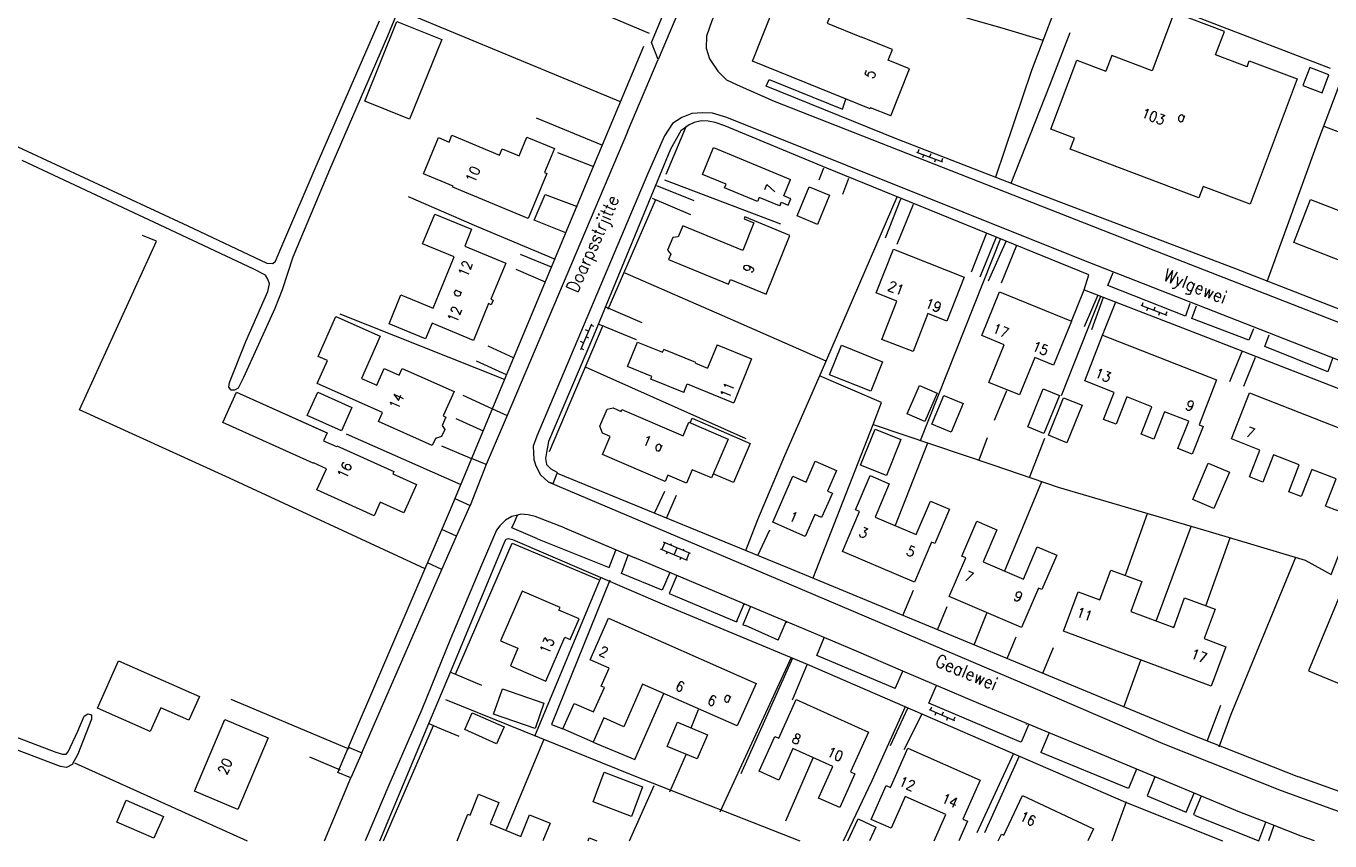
# Model space of a CAD drawing. Header units: metres. Extents: x 189705 to 199106, y 581686 to 588448.
# Tile 274 of 555: x 198674 to 198880, y 584000 to 584129. Entities that reach past the tile are written whole.
import ezdxf
from ezdxf.enums import TextEntityAlignment as Align

# ---------------------------------------------------------------- set-up
doc = ezdxf.new("R2010")
doc.units = ezdxf.units.M
doc.layers.add('B-WA-OG-GBKN-G', color=7, linetype='Continuous', lineweight=18)
doc.styles.add('Style-STANDARD', font='STANDARD.shx')

msp = doc.modelspace()

# ---------------------------------------------------------------- linework, layer by layer
at = {"layer": 'B-WA-OG-GBKN-G'}
for p, q in [((198814.95, 584108.669), (198819.07, 584107.124)), ((198815.313, 584109.067), (198815.138, 584108.599)), ((198816.074, 584108.248), (198815.898, 584107.78)), ((198817.186, 584108.365), (198817.01, 584107.897)), ((198817.947, 584107.546), (198817.771, 584107.078)), ((198819.058, 584107.663), (198818.883, 584107.195)), ((198850.342, 584084.497), (198854.454, 584082.93)), ((198850.707, 584084.893), (198850.529, 584084.426)), ((198851.464, 584084.07), (198851.285, 584083.603)), ((198852.576, 584084.181), (198852.398, 584083.714)), ((198854.445, 584083.469), (198854.267, 584083.002)), ((198763.64, 584081.529), (198761.915, 584077.481)), ((198764.021, 584081.149), (198763.561, 584081.345)), ((198853.332, 584083.358), (198853.154, 584082.89)), ((198763.169, 584080.425), (198762.709, 584080.621)), ((198763.237, 584079.309), (198762.777, 584079.505)), ((198762.385, 584078.585), (198761.925, 584078.781)), ((198762.453, 584077.469), (198761.993, 584077.665)), ((198774.74, 584045.921), (198775.202, 584047.029)), ((198779.263, 584045.335), (198775.018, 584047.106)), ((198776.172, 584046.624), (198776.287, 584046.901)), ((198778.801, 584044.227), (198774.556, 584045.998)), ((198775.502, 584045.278), (198775.617, 584045.555)), ((198776.679, 584045.113), (198777.141, 584046.22)), ((198777.623, 584044.394), (198777.738, 584044.671)), ((198778.108, 584045.817), (198778.223, 584046.094)), ((198778.617, 584044.304), (198779.079, 584045.412)), ((198816.925, 584020.727), (198820.964, 584018.98)), ((198817.307, 584021.106), (198817.109, 584020.647)), ((198818.027, 584020.25), (198817.828, 584019.791)), ((198819.143, 584020.312), (198818.945, 584019.853)), ((198819.862, 584019.456), (198819.664, 584018.997)), ((198820.979, 584019.518), (198820.78, 584019.059))]:
    msp.add_line(p, q, dxfattribs=at)
at = {"layer": 'B-WA-OG-GBKN-G', "flags": 128}
for points in [[(198769.315, 584111.838), (198774.173, 584123.29), (198773.119, 584125.947), (198781.513, 584146.171), (198784.386, 584147.4), (198786.27, 584151.916), (198783.988, 584152.953), (198786.777, 584159.985), (198789.299, 584159.004), (198792.247, 584166.14), (198790.891, 584168.871), (198797.356, 584184.419)], [(198804.895, 584181.138), (198782.641, 584129.37), (198781.801, 584126.973), (198781.744, 584125.066), (198782.295, 584123.394), (198783.61, 584121.452), (198784.946, 584120.067), (198786.656, 584119.271), (198792.5, 584116.688), (198852.667, 584093.104), (198917.654, 584067.74), (198929.639, 584063.029)], [(198784.386, 584147.4), (198774.173, 584123.29)], [(198738.823, 584146.588), (198751.806, 584141.281), (198750.199, 584136.919), (198772.727, 584127.44)], [(198888.594, 584137.445), (198878.401, 584110.643), (198870.272, 584088.2)], [(198807.65, 584115.512), (198789.036, 584122.995), (198792.655, 584132), (198791.782, 584132.35), (198793.544, 584136.733), (198802.53, 584133.119), (198800.866, 584128.982), (198806.29, 584126.8)], [(198838.541, 584135.778), (198833.122, 584121.544)], [(198844.917, 584135.534), (198880.258, 584121.905)], [(198732.321, 584131.48), (198768.189, 584116.645)], [(198663.401, 584113.989), (198699.9, 584097.028), (198712.409, 584091.131), (198713.35, 584091.065), (198713.751, 584091.475), (198714.595, 584093.466), (198720.328, 584106.788), (198730.183, 584129.375)], [(198732.817, 584130.24), (198731.427, 584126.948), (198722.293, 584105.841), (198716.514, 584092.113), (198714.789, 584086.937), (198713.65, 584084.004), (198708.706, 584073.104), (198707.884, 584071.419), (198707.303, 584071.133), (198706.744, 584071.127), (198706.409, 584071.582), (198706.478, 584072.318), (198709.079, 584078.799), (198712.556, 584086.686), (198712.798, 584087.908), (198712.536, 584088.642), (198712.199, 584089.224), (198710.31, 584090.195), (198696.322, 584096.788), (198673.783, 584107.334)], [(198739.989, 584126.418), (198734.921, 584113.843), (198727.854, 584116.691), (198732.92, 584129.266), (198739.989, 584126.418)], [(198822.851, 584129.851), (198828.43, 584128.281)], [(198867.128, 584122.14), (198862.167, 584124.005), (198863.554, 584127.693), (198855.64, 584130.669), (198852.177, 584121.48), (198845.774, 584123.887), (198844.857, 584121.454)], [(198811.142, 584124.849), (198806.29, 584126.8)], [(198828.43, 584128.281), (198834.903, 584126.339)], [(198835.992, 584119.21), (198839.231, 584127.514)], [(198725.286, 584014.766), (198741.209, 584051.91), (198764.718, 584108.2), (198771.921, 584125.369)], [(198810.461, 584123.155), (198811.142, 584124.849)], [(198813.857, 584121.79), (198810.461, 584123.155)], [(198839.867, 584110.883), (198836.17, 584112.273), (198840.271, 584123.179), (198844.857, 584121.454)], [(198867.129, 584122.14), (198867.481, 584123.076), (198875.036, 584120.236)], [(198810.881, 584114.385), (198813.857, 584121.79)], [(198833.122, 584121.544), (198827.401, 584104.69)], [(198879.007, 584118.038), (198880.062, 584120.846), (198877.02, 584121.99), (198875.964, 584119.182), (198879.007, 584118.038)], [(198908.59, 584087.265), (198905.396, 584079.102), (198932.405, 584068.727), (198930.411, 584064.895), (198904.703, 584074.876), (198865.221, 584090.284), (198833.725, 584102.213), (198811.919, 584110.684), (198791.206, 584119.063), (198791.704, 584120.11), (198803.284, 584115.449), (198803.801, 584117.031)], [(198829.899, 584103.751), (198835.992, 584119.21)], [(198875.036, 584120.236), (198867.6, 584100.46), (198860.187, 584103.248)], [(198902.387, 584067.687), (198841.098, 584091.666), (198785.006, 584114.097), (198782.764, 584114.81), (198781.162, 584114.871), (198779.462, 584114.752), (198777.919, 584114.101), (198776.429, 584113.171), (198775.154, 584111.227), (198772.547, 584105.306), (198755.008, 584063.863), (198754.44, 584062.256), (198754.513, 584060.148), (198754.854, 584059.161), (198755.604, 584057.77), (198756.784, 584056.639), (198757.599, 584056.393), (198758.218, 584058), (198795.743, 584042.65), (198857.761, 584016.976), (198875.233, 584010.114)], [(198807.71, 584115.66), (198807.65, 584115.512)], [(198810.881, 584114.385), (198807.71, 584115.66)], [(198754.929, 584114.072), (198765.388, 584109.783)], [(198839.431, 584081.993), (198841.426, 584086.943), (198842.139, 584089.289), (198800.788, 584106.15), (198784.665, 584112.797), (198783.186, 584113.315), (198782.041, 584113.559), (198780.948, 584113.598), (198779.832, 584113.359), (198779.05, 584112.944), (198777.763, 584112.016), (198776.09, 584109.127), (198763.968, 584079.682), (198756.847, 584062.993), (198756.534, 584061.286), (198756.366, 584060.319), (198756.529, 584059.355), (198757.196, 584058.676), (198758.269, 584058.127)], [(198775.419, 584105.157), (198778.619, 584112.812)], [(198879.244, 584112.735), (198908.724, 584101.521)], [(198757.784, 584109.213), (198756.224, 584105.454), (198756.582, 584105.305), (198753.632, 584098.199), (198741.765, 584103.125), (198741.828, 584103.277), (198737.106, 584105.237), (198739.474, 584110.941), (198741.149, 584110.245), (198741.596, 584111.323), (198749.109, 584108.203), (198749.522, 584109.197), (198752.218, 584108.077), (198753.438, 584111.017), (198757.784, 584109.213)], [(198769.315, 584111.838), (198750.305, 584067.12)], [(198860.187, 584103.248), (198859.517, 584101.466), (198839.199, 584109.105), (198839.867, 584110.883)], [(198758.287, 584108.593), (198763.974, 584106.414)], [(198793.459, 584100.475), (198793.335, 584100.175), (198790.125, 584101.503), (198789.859, 584100.86), (198784.658, 584103.013), (198784.903, 584103.606), (198781.159, 584105.156), (198782.9, 584109.364), (198795.043, 584104.338)], [(198799.588, 584104.283), (198800.304, 584106.196)], [(198775.149, 584104.265), (198793.485, 584097.361)], [(198793.459, 584100.475), (198793.573, 584100.752), (198794.679, 584100.294), (198795.099, 584101.311), (198793.981, 584101.773), (198795.043, 584104.338)], [(198803.294, 584102.033), (198804.258, 584104.559)], [(198759.61, 584095.926), (198754.61, 584097.934), (198756.348, 584101.967), (198761.397, 584100.086)], [(198773.913, 584103.389), (198779.806, 584101.009)], [(198798.003, 584103.204), (198801.237, 584101.865), (198799.324, 584097.245), (198796.09, 584098.584), (198798.003, 584103.204)], [(198734.708, 584101.647), (198745.499, 584097.004)], [(198766.288, 584083.898), (198773.784, 584101.176)], [(198773.196, 584101.399), (198779.269, 584098.818)], [(198789.92, 584050.723), (198794.162, 584060.803), (198799.946, 584073.997), (198811.884, 584101.612)], [(198810.045, 584095.164), (198812.472, 584101.313)], [(198811.884, 584094.141), (198814.487, 584100.469)], [(198887.113, 584097.33), (198884.466, 584090.528), (198874.512, 584094.401), (198877.159, 584101.203), (198887.113, 584097.33)], [(198748.096, 584085.319), (198747.797, 584084.595), (198747.403, 584084.757), (198745.012, 584078.961), (198738.471, 584081.66), (198737.456, 584079.199), (198731.673, 584081.586), (198733.548, 584086.129), (198738.623, 584084.035), (198741.965, 584092.134), (198736.95, 584094.204), (198738.884, 584098.891), (198744.717, 584096.484), (198743.618, 584093.822), (198750.106, 584091.146), (198747.759, 584085.458), (198748.096, 584085.319)], [(198785.588, 584088.546), (198791.191, 584086.254), (198794.977, 584095.51), (198787.841, 584098.429), (198787.72, 584098.132), (198789.294, 584097.489), (198787.522, 584093.157)], [(198745.499, 584097.004), (198757.899, 584091.792)], [(198787.522, 584093.157), (198778.044, 584097.034), (198777.336, 584095.303), (198776.486, 584095.188), (198775.664, 584093.179), (198776.16, 584092.583), (198775.8, 584091.703), (198785.291, 584087.821), (198785.588, 584088.546)], [(198823.64, 584089.762), (198826.042, 584095.936)], [(198737.363, 584042.926), (198706.505, 584057.225), (198682.82, 584068.014), (198694.946, 584094.639), (198692.771, 584095.513)], [(198815.604, 584063.153), (198828.285, 584095.094)], [(198824.994, 584088.963), (198827.597, 584095.291)], [(198826.322, 584088.341), (198829.153, 584094.722)], [(198828.357, 584088.031), (198830.812, 584093.977)], [(198752.404, 584092.576), (198757.276, 584090.541)], [(198822.498, 584088.959), (198819.76, 584082.006), (198816.763, 584083.186), (198814.4, 584077.185), (198809.483, 584079.121), (198811.865, 584085.171), (198808.601, 584086.456), (198811.32, 584093.361), (198822.498, 584088.959)], [(198751.717, 584090.206), (198756.31, 584088.219)], [(198768.922, 584089.642), (198785.075, 584082.563), (198800.64, 584075.758)], [(198858.114, 584084.774), (198857.397, 584082.785), (198845.179, 584087.642), (198846.022, 584089.658)], [(198839.431, 584081.993), (198836.599, 584075.031), (198833.612, 584076.246), (198831.217, 584070.357), (198826.359, 584072.333), (198828.777, 584078.277), (198825.25, 584079.712), (198828.059, 584086.619), (198839.431, 584081.993)], [(198837.836, 584070.289), (198844.027, 584085.953)], [(198841.426, 584086.943), (198860.885, 584079.441)], [(198841.46, 584081.125), (198843.644, 584086.152)], [(198842.607, 584080.704), (198844.461, 584085.78)], [(198765.877, 584084.276), (198771.593, 584081.766)], [(198844.324, 584079.783), (198846.399, 584085.062)], [(198868.163, 584080.759), (198867.394, 584078.972), (198858.442, 584082.388), (198859.133, 584084.403)], [(198741.939, 584070.881), (198740.228, 584067.044), (198740.638, 584066.861), (198740.049, 584065.54), (198740.468, 584064.924), (198739.969, 584063.804), (198738.992, 584063.476), (198738.508, 584062.39), (198730.022, 584066.174), (198730.65, 584067.582), (198720.343, 584072.177), (198721.946, 584075.772), (198720.476, 584076.427), (198723.296, 584082.752), (198730.299, 584079.63), (198727.326, 584072.962), (198729.746, 584071.883), (198730.915, 584074.506), (198733.283, 584073.451), (198733.762, 584074.526), (198741.939, 584070.881)], [(198723.896, 584083.167), (198749.836, 584072.857)], [(198757.016, 584061.418), (198765.475, 584081.349)], [(198764.813, 584081.521), (198770.706, 584079.09)], [(198862.323, 584072.752), (198859.549, 584065.65), (198860.19, 584065.399), (198858.476, 584061.011), (198856.228, 584061.889), (198857.923, 584066.228), (198854.122, 584067.712), (198852.43, 584063.38), (198850.435, 584064.16), (198852.124, 584068.483), (198848.154, 584070.033), (198846.47, 584065.723), (198844.482, 584066.5), (198846.141, 584070.748), (198841.502, 584072.559), (198844.324, 584079.783), (198862.323, 584072.752)], [(198860.885, 584079.441), (198899.576, 584064.381)], [(198880.607, 584076.082), (198879.892, 584074.017), (198869.919, 584077.982), (198870.636, 584079.818)], [(198747.293, 584078.117), (198751.377, 584076.227)], [(198773.001, 584072.854), (198773.177, 584073.286), (198769.348, 584074.847), (198770.914, 584078.69), (198774.86, 584077.081), (198775.041, 584077.525)], [(198780.116, 584075.456), (198775.041, 584077.525)], [(198783.49, 584078.272), (198781.979, 584074.568)], [(198783.49, 584078.272), (198788.915, 584076.057)], [(198809.589, 584075.597), (198807.715, 584070.932), (198801.229, 584073.537), (198803.103, 584078.202), (198809.589, 584075.597)], [(198864.437, 584072.463), (198866.344, 584077.208)], [(198745.412, 584075.735), (198750.159, 584073.571)], [(198780.071, 584075.346), (198780.116, 584075.456)], [(198780.071, 584075.346), (198781.979, 584074.568)], [(198788.915, 584076.057), (198786.086, 584069.122)], [(198866.629, 584071.748), (198868.463, 584076.29)], [(198762.647, 584074.765), (198788.012, 584063.485)], [(198798.652, 584041.51), (198808.085, 584065.669), (198809.447, 584069.139), (198799.623, 584073.359)], [(198778.208, 584070.733), (198773.001, 584072.854)], [(198778.208, 584070.733), (198778.77, 584072.109)], [(198778.77, 584072.109), (198786.084, 584069.123)], [(198818.202, 584070.651), (198816.257, 584066.159), (198813.484, 584067.36), (198815.429, 584071.852), (198818.202, 584070.651)], [(198827.257, 584066.363), (198829.204, 584071.047)], [(198837.519, 584070.266), (198835.058, 584064.252), (198832.5, 584065.299), (198834.961, 584071.313), (198837.519, 584070.266)], [(198705.443, 584066), (198707.61, 584070.815)], [(198707.61, 584070.815), (198721.905, 584064.379), (198721.347, 584063.136), (198723.381, 584062.222), (198723.422, 584062.314), (198732.416, 584058.273), (198732.26, 584057.926), (198736.018, 584056.238), (198734.002, 584051.75), (198730.28, 584053.422), (198729.329, 584051.306), (198720.299, 584055.363), (198721.807, 584058.72), (198719.737, 584059.652), (198719.705, 584059.579), (198705.443, 584066)], [(198707.61, 584070.815), (198721.657, 584064.491)], [(198725.815, 584068.347), (198724.177, 584064.703), (198718.775, 584067.131), (198720.413, 584070.775), (198725.815, 584068.347)], [(198743.308, 584070.327), (198748.029, 584068.163)], [(198822.32, 584068.999), (198820.44, 584064.488), (198817.375, 584065.765), (198819.255, 584070.276), (198822.32, 584068.999)], [(198841.079, 584068.729), (198838.693, 584062.808), (198835.777, 584063.983), (198838.163, 584069.904), (198841.079, 584068.729)], [(198885.506, 584063.656), (198882.729, 584056.559), (198883.144, 584056.396), (198881.444, 584052.051), (198879.5, 584052.811), (198881.18, 584057.104), (198877.351, 584058.602), (198875.674, 584054.315), (198873.725, 584055.077), (198875.387, 584059.325), (198871.322, 584060.916), (198869.634, 584056.6), (198867.514, 584057.429), (198869.17, 584061.662), (198864.682, 584063.418), (198867.527, 584070.69), (198885.506, 584063.656)], [(198750.305, 584067.12), (198747.019, 584059.355)], [(198748.029, 584068.163), (198750.305, 584067.12)], [(198766.601, 584063.786), (198765.371, 584064.316), (198764.96, 584065.409), (198766.128, 584068.117), (198767.066, 584068.297), (198768.315, 584067.758), (198768.438, 584068.043), (198778.092, 584063.877), (198779.033, 584066.058), (198785.218, 584063.389), (198782.569, 584057.254), (198779.539, 584058.561), (198778.62, 584056.432), (198775.682, 584057.7), (198775.258, 584056.718), (198765.389, 584060.976), (198766.601, 584063.786)], [(198742.228, 584066.657), (198746.515, 584064.693)], [(198779.199, 584065.938), (198779.514, 584066.667), (198788.711, 584062.699), (198786.042, 584056.518), (198782.847, 584057.896)], [(198812.494, 584063.334), (198810.21, 584057.657), (198806.126, 584059.3), (198808.41, 584064.977), (198812.494, 584063.334)], [(198808.085, 584065.669), (198827.025, 584059.304), (198837.323, 584055.8), (198861.147, 584048.824), (198876.296, 584044.269), (198880.395, 584042.005), (198888.196, 584061.878)], [(198724.927, 584064.196), (198743.02, 584056.22)], [(198811.625, 584049.798), (198816.726, 584062.809)], [(198824.847, 584060.142), (198826.142, 584063.663)], [(198832.785, 584057.355), (198835.187, 584063.529)], [(198739.986, 584062.315), (198744.705, 584060.329)], [(198747.019, 584059.355), (198744.475, 584052.938)], [(198747.019, 584059.355), (198744.705, 584060.329)], [(198802.335, 584058.408), (198800.921, 584055.193), (198801.666, 584054.865), (198799.967, 584051.001), (198798.897, 584051.472), (198797.389, 584048.042), (198792.272, 584050.292), (198795.448, 584057.516), (198797.522, 584056.605), (198798.966, 584059.89), (198802.335, 584058.408)], [(198864.359, 584058.165), (198861.905, 584052.429), (198858.562, 584053.859), (198861.016, 584059.595), (198864.359, 584058.165)], [(198756.784, 584056.639), (198794.787, 584040.574), (198833.684, 584024.033), (198853.864, 584015.368), (198872.506, 584007.941), (198889.385, 584001.827), (198894.364, 584000)], [(198820.151, 584052.324), (198817.855, 584046.898), (198817.32, 584047.124), (198814.653, 584040.82), (198803.273, 584045.634), (198805.958, 584051.981), (198805.342, 584052.241), (198807.619, 584057.626), (198810.632, 584056.352), (198808.409, 584051.097), (198814.915, 584048.344), (198817.138, 584053.599), (198820.151, 584052.324)], [(198828.821, 584042.526), (198834.723, 584056.713)], [(198773.652, 584051.804), (198775.243, 584055.148)], [(198775.49, 584050.907), (198777.078, 584054.557)], [(198742.087, 584054.012), (198744.475, 584052.938)], [(198742.349, 584048.092), (198744.475, 584052.938)], [(198914.06, 584025.95), (198906.497, 584029.089), (198902.896, 584020.415), (198886.634, 584027.166), (198887.661, 584029.642), (198889.19, 584029.007), (198897.773, 584049.684), (198890.29, 584052.791), (198889.915, 584051.889), (198887.641, 584052.833), (198876.855, 584026.848), (198885.086, 584023.431), (198882.95, 584018.285), (198899.151, 584011.56), (198898.884, 584010.916), (198906.506, 584007.752), (198914.06, 584025.95)], [(198751.934, 584051.397), (198751.047, 584051.175), (198750.073, 584050.596), (198749.144, 584049.728), (198748.642, 584049.043), (198746.297, 584043.501), (198741.393, 584031.882), (198736.857, 584020.712), (198731.648, 584008.819), (198727.889, 584000)], [(198751.459, 584050.291), (198751.934, 584051.397)], [(198759.373, 584049.398), (198754.732, 584051.16), (198753.621, 584051.464), (198752.509, 584051.54), (198751.934, 584051.397)], [(198787.989, 584045.824), (198789.92, 584050.723)], [(198837.084, 584045.089), (198834.761, 584039.657), (198834.203, 584039.896), (198831.533, 584033.652), (198820.114, 584038.535), (198822.731, 584044.654), (198822.102, 584044.923), (198824.464, 584050.445), (198827.626, 584049.093), (198825.451, 584044.009), (198831.834, 584041.279), (198834.023, 584046.398), (198837.084, 584045.089)], [(198847.906, 584041.83), (198851.413, 584051.673)], [(198742.349, 584048.092), (198740.026, 584049.138)], [(198755.123, 584047.628), (198751.069, 584049.381), (198751.459, 584050.291)], [(198759.373, 584049.398), (198770.382, 584044.689)], [(198789.902, 584045.03), (198791.792, 584049.09)], [(198852.855, 584034.815), (198858.319, 584049.609)], [(198740.039, 584042.825), (198742.349, 584048.092)], [(198741.358, 584026.642), (198749.971, 584047.22), (198750.145, 584047.627), (198750.525, 584047.708), (198751.162, 584047.562), (198775.146, 584037.233), (198797.698, 584027.856), (198795.342, 584022.191)], [(198742.172, 584026.302), (198751.091, 584046.977), (198764.741, 584041.219)], [(198755.123, 584047.628), (198766.423, 584043.116), (198767.488, 584045.846)], [(198860.605, 584037.104), (198864.46, 584047.79)], [(198776.017, 584042.323), (198774.817, 584039.567), (198768.389, 584042.171), (198769.452, 584045.053)], [(198794.363, 584034.613), (198792.5, 584035.401), (198770.382, 584044.689)], [(198864.641, 584020.018), (198874.855, 584044.744)], [(198727.358, 584013.912), (198740.039, 584042.825)], [(198740.039, 584042.825), (198737.768, 584043.847)], [(198863.788, 584030.642), (198861.473, 584024.423), (198838.157, 584033.1), (198840.459, 584039.286), (198843.897, 584038.006), (198845.65, 584042.718), (198850.541, 584040.898), (198848.795, 584036.206), (198855.552, 584033.691), (198857.283, 584038.341), (198862.094, 584036.551), (198860.369, 584031.914), (198863.788, 584030.642)], [(198754.678, 584016.546), (198765.193, 584041.656)], [(198766.52, 584041.136), (198757.301, 584018.377), (198759.129, 584017.669)], [(198777.102, 584041.867), (198775.905, 584039.015), (198786.554, 584034.543), (198786.705, 584034.733)], [(198761.684, 584035.017), (198758.506, 584036.393), (198758.687, 584036.812), (198752.684, 584039.411), (198749.291, 584031.575), (198752.033, 584030.388), (198750.836, 584027.624), (198756.424, 584025.205), (198759.426, 584032.139), (198760.279, 584031.77), (198761.684, 584035.017)], [(198812.809, 584035.585), (198814.462, 584039.577)], [(198786.554, 584034.543), (198787.752, 584037.395)], [(198788.741, 584036.98), (198787.528, 584034.092), (198787.932, 584033.957)], [(198787.746, 584037.284), (198787.739, 584037.266)], [(198818.285, 584033.318), (198819.792, 584036.959)], [(198789.616, 584024.844), (198786.661, 584018.14), (198771.713, 584024.73), (198768.754, 584018.017), (198765.595, 584019.41), (198763.9, 584015.566), (198759.129, 584017.669), (198760.904, 584021.695), (198763.982, 584020.338), (198765.676, 584024.182), (198765.175, 584024.403), (198766.423, 584027.234), (198763.429, 584028.553), (198766.322, 584035.113), (198789.616, 584024.844)], [(198793.125, 584031.687), (198794.363, 584034.613)], [(198800.377, 584032.068), (198794.363, 584034.613)], [(198794.456, 584034.43), (198794.447, 584034.405)], [(198824.036, 584030.942), (198826.069, 584035.943)], [(198793.125, 584031.687), (198787.932, 584033.957)], [(198799.191, 584029.265), (198800.313, 584031.916)], [(198800.313, 584031.916), (198800.377, 584032.068)], [(198812.771, 584026.803), (198805.482, 584029.907), (198800.377, 584032.068)], [(198829.27, 584028.771), (198830.684, 584032.186)], [(198834.901, 584026.44), (198836.578, 584030.49)], [(198701.733, 584022.783), (198700.072, 584019.026), (198695.625, 584020.991), (198693.978, 584017.266), (198685.639, 584020.951), (198688.945, 584028.433), (198701.733, 584022.783)], [(198783.964, 584004.594), (198795.223, 584028.999)], [(198787.28, 584010.649), (198795.452, 584028.9)], [(198797.698, 584027.856), (198847.939, 584006.129), (198863.27, 584000)], [(198811.606, 584024.066), (198799.191, 584029.265)], [(198847.66, 584021.118), (198850.379, 584028.514)], [(198737.95, 584018.499), (198741.358, 584026.642)], [(198741.358, 584026.642), (198742.172, 584026.302)], [(198742.172, 584026.302), (198746.256, 584024.592)], [(198811.606, 584024.066), (198812.771, 584026.803)], [(198818.096, 584024.535), (198812.771, 584026.803)], [(198756.109, 584021.703), (198754.739, 584017.748), (198748.193, 584020.015), (198749.564, 584023.971), (198756.109, 584021.703)], [(198816.906, 584021.74), (198818.038, 584024.398)], [(198818.038, 584024.398), (198818.096, 584024.535)], [(198835.889, 584017.074), (198824.794, 584021.683), (198818.096, 584024.535)], [(198656.788, 584022.471), (198679.077, 584013.98), (198680.147, 584013.686), (198680.681, 584013.691), (198681.008, 584014.026), (198682.524, 584017.318), (198683.542, 584019.667), (198684.122, 584020.054), (198684.707, 584019.906), (198684.715, 584019.195), (198682.536, 584013.685), (198681.663, 584012.05), (198680.779, 584011.558), (198679.812, 584011.726), (198669.892, 584015.489)], [(198706.683, 584022.339), (198725.306, 584014.548)], [(198740.573, 584022.3), (198770.289, 584010.301), (198796.539, 584000)], [(198763.9, 584015.566), (198770.466, 584012.843), (198775.035, 584023.257)], [(198807.372, 584017.132), (198804.547, 584010.885), (198805.24, 584010.571), (198802.831, 584005.245), (198799.466, 584006.767), (198801.716, 584011.741), (198795.45, 584014.575), (198793.193, 584009.585), (198790.092, 584010.988), (198792.581, 584016.491), (198793.216, 584016.204), (198795.969, 584022.29), (198807.372, 584017.132)], [(198831.177, 584015.691), (198816.906, 584021.74)], [(198749.834, 584017.974), (198748.643, 584015.309), (198743.633, 584017.549), (198744.824, 584020.214), (198749.834, 584017.974)], [(198779.383, 584017.862), (198780.548, 584020.72)], [(198803.444, 584000), (198807.971, 584009.537), (198813.187, 584021.177)], [(198810.836, 584015.029), (198813.595, 584020.952)], [(198813.026, 584014.441), (198815.84, 584020.06)], [(198860.823, 584015.736), (198862.975, 584021.425)], [(198862.712, 584014.84), (198864.641, 584020.018)], [(198712.579, 584016.279), (198707.786, 584004.95), (198700.944, 584007.845), (198705.737, 584019.173), (198712.579, 584016.279)], [(198730.207, 584000), (198737.95, 584018.499)], [(198730.825, 584000), (198738.675, 584018.196)], [(198737.95, 584018.499), (198738.675, 584018.196)], [(198738.675, 584018.196), (198739.278, 584017.943)], [(198739.278, 584017.943), (198742.68, 584016.519)], [(198781.928, 584016.75), (198780.325, 584012.93), (198775.608, 584014.91), (198777.211, 584018.73), (198781.928, 584016.75)], [(198832.678, 584018.408), (198831.494, 584015.557)], [(198832.268, 584018.396), (198832.256, 584018.366)], [(198750.23, 584001.815), (198756.132, 584015.926)], [(198831.494, 584015.557), (198831.177, 584015.691)], [(198835.802, 584016.862), (198834.598, 584013.928)], [(198835.889, 584017.074), (198835.802, 584016.862)], [(198866.02, 584004.518), (198841.527, 584014.732), (198835.889, 584017.074)], [(198723.597, 584010.779), (198725.286, 584014.766), (198727.358, 584013.912)], [(198727.358, 584013.912), (198725.623, 584009.927)], [(198776.031, 584007.741), (198778.587, 584013.637)], [(198817.726, 584000), (198819.562, 584004.163), (198813.135, 584006.998), (198810.935, 584002.011), (198807.805, 584003.392), (198810.155, 584008.72), (198810.82, 584008.426), (198813.566, 584014.65), (198825.008, 584009.602)], [(198824.516, 584001.319), (198830.332, 584013.828)], [(198825.735, 584001.305), (198831.227, 584013.406)], [(198849.68, 584011.332), (198848.401, 584008.267), (198834.598, 584013.928)], [(198682.041, 584012.333), (198709.286, 584000)], [(198719.121, 584013.241), (198723.969, 584011.232)], [(198794.343, 584003.174), (198798.611, 584013.102)], [(198721.463, 584000), (198725.623, 584009.927), (198723.597, 584010.779)], [(198771.715, 584008.54), (198769.949, 584003.856), (198763.893, 584006.14), (198765.659, 584010.824), (198771.715, 584008.54)], [(198825.008, 584009.602), (198822.289, 584003.439), (198823.014, 584003.119), (198821.638, 584000)], [(198852.601, 584010.114), (198851.352, 584007.119), (198857.547, 584004.536), (198858.795, 584007.531)], [(198901.963, 584000.488), (198875.233, 584010.114)], [(198742.411, 584000), (198744.129, 584004.203), (198744.466, 584004.065), (198745.821, 584007.379), (198749.014, 584006.074), (198747.635, 584002.7), (198752.479, 584000.72), (198753.875, 584004.134), (198757.122, 584002.806)], [(198769.641, 584000), (198773.556, 584008.758)], [(198696.057, 584003.869), (198694.562, 584000.425), (198688.684, 584002.977), (198690.18, 584006.421), (198696.057, 584003.869)], [(198827.837, 584000), (198828.344, 584001.085), (198828.737, 584000.902), (198831.663, 584007.167), (198842.885, 584001.927)], [(198845.848, 584000), (198848.091, 584006.232)], [(198859.899, 584007.071), (198858.682, 584004.152), (198858.965, 584004.04)], [(198804.13, 584000), (198805.762, 584003.489), (198808.533, 584002.193), (198807.507, 584000)], [(198858.961, 584004.029), (198858.965, 584004.04)], [(198858.961, 584004.029), (198868.988, 584000.019), (198870.091, 584002.938)], [(198870.091, 584002.938), (198866.02, 584004.518)], [(198757.122, 584002.806), (198755.975, 584000)], [(198842.885, 584001.927), (198841.985, 584000)], [(198871.153, 584002.526), (198870.091, 584002.938)], [(198871.379, 584002.438), (198870.532, 584000)], [(198877.803, 584000), (198875.697, 584000.762), (198871.153, 584002.526)], [(198763.112, 584000), (198763.292, 584000.468), (198764.509, 584000)]]:
    msp.add_lwpolyline(points, dxfattribs=at)

# ---------------------------------------------------------------- texts
at = {"layer": 'B-WA-OG-GBKN-G', "style": 'Style-STANDARD'}
for s, rotation, p in [('5', 68.10285, (198808.144, 584120.092)), ('103', 339.44395, (198850.299, 584114.185)), ('a', 339.44395, (198855.993, 584113.701)), ('10', 67.48589, (198745.194, 584103.7)), ('7', 67.53882, (198792.396, 584101.982)), ('12', 67.5918, (198743.993, 584088.826)), ('9', 67.71963, (198788.972, 584089.421)), ('21', 338.53894, (198810.26, 584086.919)), ('a', 67.5918, (198742.77, 584085.645)), ('19', 338.53894, (198816.168, 584084.197)), ('12', 67.5918, (198742.308, 584081.646)), ('17', 337.84741, (198826.786, 584080.235)), ('15', 337.84741, (198833.056, 584077.429)), ('13', 338.64562, (198842.95, 584073.179)), ('11', 67.84741, (198785.349, 584069.68)), ('14', 65.99681, (198733.075, 584067.934)), ('9', 338.64562, (198857.274, 584068.144)), ('7', 338.64562, (198866.778, 584063.894)), ('1', 336.66596, (198771.539, 584062.618)), ('a', 336.66596, (198773.451, 584061.794)), ('16', 65.79316, (198724.902, 584057.026)), ('1', 336.30503, (198794.645, 584050.613)), ('3', 337.04964, (198805.717, 584048.13)), ('5', 337.04964, (198813.186, 584045.2)), ('7', 336.84657, (198822.355, 584041.197)), ('9', 336.84657, (198830.13, 584038.061)), ('11', 339.57138, (198840.016, 584035.448)), ('13', 66.61336, (198756.863, 584029.367)), ('2', 336.22952, (198764.686, 584029.363)), ('17', 339.57138, (198858.083, 584028.859)), ('6', 336.22952, (198776.732, 584023.882)), ('6', 336.22952, (198781.784, 584021.654)), ('a', 336.22952, (198784.314, 584022.174)), ('8', 335.61293, (198795.127, 584015.612)), ('10', 335.66513, (198800.645, 584013.466)), ('20', 67.10241, (198706.055, 584010.302)), ('12', 336.1771, (198812.016, 584008.803)), ('14', 336.1771, (198818.732, 584006.121)), ('16', 334.97272, (198831.06, 584003.309))]:
    msp.add_text(s, height=1.6, rotation=rotation, dxfattribs=at).set_placement(p)
for s, rotation, p in [('Doarpsstrjitte', 65.97349, (198763.829, 584094.213)), ('Wylgewei', 338.46464, (198858.961, 584087.512)), ('Gealewei', 337.04964, (198822.844, 584026.603))]:
    msp.add_text(s, height=2, rotation=rotation, dxfattribs=at).set_placement(p, align=Align.MIDDLE_CENTER)

doc.saveas('drawing.dxf')
